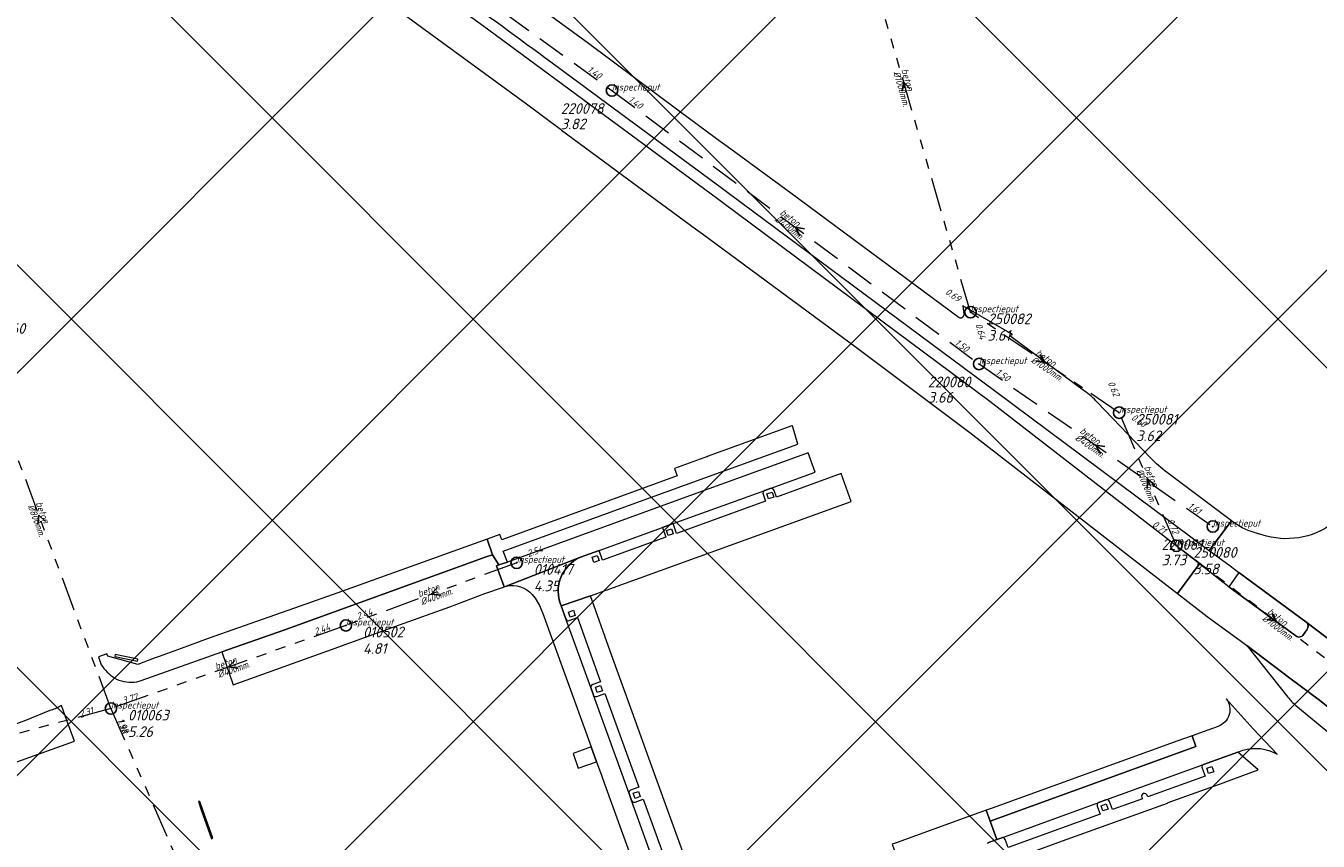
# Model space of a CAD drawing. Extents: x 148869 to 161638, y 453607 to 469810.
# Tile 414 of 656: x 154115 to 154342, y 463479 to 463622. Entities that reach past the tile are written whole.
import ezdxf

# ---------------------------------------------------------------- set-up
doc = ezdxf.new("R2010")
doc.units = 0
doc.header["$PDMODE"] = 32
doc.header["$PDSIZE"] = 2
doc.linetypes.add('RI-GWA', pattern=[18.45, 6, -1.8, 1.75, -1.8, 1.75, -1.8, 1.75, -1.8])
doc.linetypes.add('RI-HWA', pattern=[7.4, 5, -2.4])
doc.layers.get('0').update_dxf_attribs({"linetype": 'CONTINUOUS'})
doc.layers.get('DEFPOINTS').update_dxf_attribs({"linetype": 'CONTINUOUS'})
doc.layers.add('2023 hatch', color=90, linetype='CONTINUOUS')
for name, color, linetype, lineweight in [('B-OI-RI-GWA-MATERIAAL-T18', 10, 'CONTINUOUS', 18), ('B-OI-RI-GWA-PUTDEKSELHOOGTE-T25', 10, 'CONTINUOUS', 25), ('B-OI-RI-GWA_BOB-T18', 10, 'CONTINUOUS', 18), ('B-OI-RI-GWA_DIAMETER-T18', 10, 'CONTINUOUS', 18), ('B-OI-RI-GWA_PUTNUMMER-T18', 10, 'CONTINUOUS', 18), ('B-OI-RI-GWA_RIOOLPUT-S', 10, 'CONTINUOUS', 25), ('B-OI-RI-GWA_TRANSPORTLEIDING-G', 10, 'RI-GWA', 18), ('B-OI-RI-HWA-BOB-T18', 150, 'CONTINUOUS', 18), ('B-OI-RI-HWA-MATERIAAL-T18', 150, 'CONTINUOUS', 18), ('B-OI-RI-HWA-PUTDEKSELHOOGTE-T25', 150, 'CONTINUOUS', 25), ('B-OI-RI-HWA-PUTNUMMER-T25', 150, 'CONTINUOUS', 25), ('B-OI-RI-HWA_DIAMETER-T18', 150, 'CONTINUOUS', 18), ('B-OI-RI-HWA_RIOOLPUT-S', 150, 'CONTINUOUS', 25), ('B-OI-RI-HWA_TRANSPORTLEIDING-G', 150, 'RI-HWA', 18), ('B-OI-RI-STROOMRICHTING-S', 252, 'CONTINUOUS', 25), ('B-RO-VH-VERHARDING_ASFALT-GV', 251, 'CONTINUOUS', 18), ('B-RO-VH-VERHARDING_STRAATBAKSTEEN-GV', 251, 'CONTINUOUS', 18)]:
    doc.layers.add(name, color=color, linetype=linetype, lineweight=lineweight)
doc.styles.add('NLCS-ISO-M500-T18_CURSIEF', font='NLCS-ISO.ttf', dxfattribs={"oblique": 15, "height": 0.9})
doc.styles.add('NLCS-ISO-M750-T25_CURSIEF', font='NLCS-ISO.ttf', dxfattribs={"oblique": 15, "height": 1.875})

# ---------------------------------------------------------------- blocks, each defined once
blk = doc.blocks.new('ACMAP_ANN_TEMPLATE_hwa-diam')
at = {"color": 0, "linetype": 'ByBlock', "style": 'NLCS-ISO-M500-T18_CURSIEF', "oblique": 15}
blk.add_attdef('hwa-diam', (-3.7, -1.3), '', height=1.2, dxfattribs=at)
blk = doc.blocks.new('ACMAP_ANN_TEMPLATE_hwa-materiaal')
at = {"color": 0, "linetype": 'ByBlock', "style": 'NLCS-ISO-M500-T18_CURSIEF', "oblique": 15}
blk.add_attdef('hwa-mat', (-3.7, 0.2), '', height=1.2, dxfattribs=at)
blk = doc.blocks.new('ACMAP_ANN_TEMPLATE_hwa-nap-l')
at = {"color": 0, "linetype": 'ByBlock', "style": 'NLCS-ISO-M500-T18_CURSIEF', "oblique": 15}
blk.add_attdef('hwa-nap-l', (3.3, 0.2), '', height=1.2, dxfattribs=at)
blk = doc.blocks.new('ACMAP_ANN_TEMPLATE_hwa-nap-r')
at = {"color": 0, "linetype": 'ByBlock', "style": 'NLCS-ISO-M500-T18_CURSIEF', "oblique": 15}
blk.add_attdef('hwa-nap-r', (-5.6, 0.2), '', height=1.2, dxfattribs=at)
blk = doc.blocks.new('ACMAP_ANN_TEMPLATE_gwa-diam')
at = {"color": 0, "linetype": 'ByBlock', "style": 'NLCS-ISO-M500-T18_CURSIEF', "oblique": 15}
blk.add_attdef('gwa-diam', (-2.2, -1.3), '', height=1.2, dxfattribs=at)
blk = doc.blocks.new('ACMAP_ANN_TEMPLATE_gwa-materiaal')
at = {"color": 0, "linetype": 'ByBlock', "style": 'NLCS-ISO-M500-T18_CURSIEF', "oblique": 15}
blk.add_attdef('gwa-mat', (-2.2, 0.2), '', height=1.2, dxfattribs=at)
blk = doc.blocks.new('ACMAP_ANN_TEMPLATE_gwa-nap-l')
at = {"color": 0, "linetype": 'ByBlock', "style": 'NLCS-ISO-M500-T18_CURSIEF', "oblique": 15}
blk.add_attdef('gwa-nap-l', (2.3, 0.2), '', height=1.2, dxfattribs=at)
blk = doc.blocks.new('ACMAP_ANN_TEMPLATE_gwa-nap-r')
at = {"color": 0, "linetype": 'ByBlock', "style": 'NLCS-ISO-M500-T18_CURSIEF', "oblique": 15}
blk.add_attdef('gwa-nap-r', (-5.6, 0.2), '', height=1.2, dxfattribs=at)
blk = doc.blocks.new('ACMAP_ANN_TEMPLATE_hwa-puth')
at = {"color": 0, "linetype": 'ByBlock', "style": 'NLCS-ISO-M750-T25_CURSIEF', "oblique": 15}
blk.add_attdef('hwa-puth', (-9, -6.8), '', height=1.88, dxfattribs=at)
blk = doc.blocks.new('ACMAP_ANN_TEMPLATE_hwa-putnr')
at = {"color": 0, "linetype": 'ByBlock', "style": 'NLCS-ISO-M750-T25_CURSIEF', "oblique": 15}
blk.add_attdef('hwa-putnr', (-9, -4.1), '', height=1.88, dxfattribs=at)
blk = doc.blocks.new('ACMAP_ANN_TEMPLATE_type knoop')
at = {"layer": 'DEFPOINTS', "style": 'NLCS-ISO-M500-T18_CURSIEF', "oblique": 15}
blk.add_attdef('type_knoop', (0, 0), '', height=1.2, dxfattribs=at)
blk = doc.blocks.new('ACMAP_ANN_TEMPLATE_gwa-puth')
at = {"color": 0, "linetype": 'ByBlock', "style": 'NLCS-ISO-M750-T25_CURSIEF', "oblique": 15}
blk.add_attdef('gwa-puth', (3, -5), '', height=1.88, dxfattribs=at)
blk = doc.blocks.new('ACMAP_ANN_TEMPLATE_gwa-putnr')
at = {"color": 0, "linetype": 'ByBlock', "style": 'NLCS-ISO-M750-T25_CURSIEF', "oblique": 15}
blk.add_attdef('gwa-putnr', (3, -2.1), '', height=1.88, dxfattribs=at)

msp = doc.modelspace()

# ---------------------------------------------------------------- hatches: boundary and pattern name
at = {"layer": '2023 hatch'}
h = msp.add_hatch(dxfattribs=at)
h.set_pattern_fill('L45L135', color=256, scale=49.98)
h.set_pattern_definition([(45, (0, 0), (-35.341197, 35.341197), []), (135, (0, 0), (-35.341197, -35.341197), [])])
h.paths.add_polyline_path([(155033.65, 463387.49), (154736.21, 463174.82), (154703.82, 463157.03), (154669.13, 463116.73), (154497.36, 463128.81), (154485.96, 463103.35), (154403, 462810.28), (154029.41, 462913.19), (153921.91, 462926.36), (153533.06, 462959.92), (153521.58, 463046.87), (153065.73, 463131.59), (152840.09, 463157.69), (152602.55, 463321.62), (152457.44, 463373.38), (152283.77, 463566.95), (152230.15, 463641.33), (152156.25, 463699.58), (152012.16, 463887.19), (152009.38, 463939.89), (151991.35, 464191.03), (152103.19, 464343.83), (152153.39, 464455.21), (152151.03, 464561.94), (152249.45, 464811.76), (152130.92, 465032.5), (152332.42, 465169.93), (152738.18, 465252.75), (152947.54, 465152.17), (153150.32, 465023.39), (153302.02, 464886.05), (153728.6, 464650.43), (153874.6, 464567.83), (153954.88, 464501.43), (153988.94, 464472.57), (154027.82, 464422.75), (154193.47, 464138.07), (154280.01, 463968.67), (154339.28, 463993.19), (154494.94, 463873.13), (154622.49, 463821.49), (154755.92, 463721.99), (154868.72, 463597.28)])

# ---------------------------------------------------------------- linework, layer by layer
at = {"layer": 'B-OI-RI-GWA_RIOOLPUT-S', "color": 251}
for p in [(154281.05, 463571.7), (154307.17, 463554.06), (154317.23, 463530.68), (154201.3, 463527.7), (154171.3, 463516.7), (154130, 463502.1)]:
    msp.add_point(p, dxfattribs=at)
at = {"layer": 'B-OI-RI-GWA_TRANSPORTLEIDING-G', "color": 251}
for p, q in [((154281.05, 463571.7), (154257.59, 463652.48)), ((154307.17, 463554.06), (154281.05, 463571.7)), ((154130, 463502.1), (154104.7, 463570)), ((154317.23, 463530.68), (154307.17, 463554.06)), ((154352.29, 463504.17), (154317.23, 463530.68)), ((154201.3, 463527.7), (154171.3, 463516.7)), ((154171.3, 463516.7), (154130, 463502.1)), ((154130, 463502.1), (154085.82, 463490.22)), ((154130, 463502.1), (154154.1, 463447.2))]:
    msp.add_line(p, q, dxfattribs=at)
at = {"layer": 'B-OI-RI-HWA_RIOOLPUT-S', "color": 251}
for p in [(154218.05, 463610.63), (154282.55, 463562.61), (154323.63, 463534.06)]:
    msp.add_point(p, dxfattribs=at)
at = {"layer": 'B-OI-RI-HWA_TRANSPORTLEIDING-G', "color": 251}
for p, q in [((154169.35, 463645.72), (154218.05, 463610.63)), ((154218.05, 463610.63), (154282.55, 463562.61)), ((154282.55, 463562.61), (154323.63, 463534.06))]:
    msp.add_line(p, q, dxfattribs=at)
at = {"layer": 'B-OI-RI-STROOMRICHTING-S', "color": 251}
for points in [[(154270.4, 463610.91), (154269.32, 463612.09), (154269.02, 463610.51)], [(154251.89, 463586.34), (154250.3, 463586.62), (154251.02, 463585.18)], [(154293.32, 463564.28), (154294.11, 463562.88), (154292.51, 463563.09)], [(154304.67, 463548.1), (154303.08, 463548.33), (154303.86, 463546.92)], [(154313.42, 463541.33), (154312.2, 463542.37), (154312.11, 463540.76)], [(154118.52, 463534.95), (154117.35, 463536.05), (154117.17, 463534.45)], [(154187.39, 463523.37), (154186.3, 463522.2), (154187.89, 463522.02)], [(154334.05, 463518.87), (154334.76, 463517.42), (154333.17, 463517.72)], [(154151.77, 463510.56), (154150.64, 463509.4), (154152.24, 463509.2)]]:
    msp.add_lwpolyline(points, dxfattribs=at)
at = {"layer": 'B-RO-VH-VERHARDING_ASFALT-GV'}
for points in [[(154195.53, 463621.85, 0.00445), (154161.77, 463646.05)], [(154173.1, 463640.48, -0.00463), (154207.3, 463615.66)], [(154279.68, 463570.81, -0.332895), (154279.05, 463570.71)], [(154279.88, 463571.35, -0.218716), (154279.68, 463570.81)], [(154288.17, 463567.35, -0.823758), (154288.43, 463567.8)], [(154303.34, 463555.87, 0.06072), (154301.08, 463557.86)], [(154315.65, 463543.5, -0.040393), (154312.67, 463546.14)], [(154330.9, 463532.99, -0.098626), (154326.92, 463535.07)], [(154345.3, 463535.08, -0.242045), (154333.08, 463532.38)], [(154340.17, 463515.94, 0.411398), (154339.99, 463517.33)], [(154339.99, 463517.33, -0.411398), (154340.17, 463515.94)], [(154338.2, 463514.84, 0.430667), (154339.59, 463515.11)], [(154339.59, 463515.11, -0.430667), (154338.2, 463514.84)], [(154121.11, 463502.5, -0.060371), (154119.26, 463501.74)], [(154336.84, 463504.1, 0.054362), (154338.21, 463502.63)]]:
    msp.add_lwpolyline(points, format="xyb", dxfattribs=at)
at = {"layer": 'B-RO-VH-VERHARDING_ASFALT-GV', "flags": 128}
for points in [[(154168.71, 463633.18), (154175.68, 463628.32), (154203.01, 463608.29), (154209.03, 463603.82), (154209.19, 463603.7), (154218.73, 463596.66), (154218.8, 463596.6), (154232.75, 463586.32), (154233.94, 463585.44), (154261.01, 463565.48), (154280.92, 463550.58), (154317.42, 463522.28), (154321.29, 463527.49), (154284.42, 463556), (154279.88, 463559.42), (154275.32, 463562.82), (154237.74, 463590.72)], [(154279.05, 463570.71), (154249.46, 463592.58), (154238.94, 463600.35), (154238.94, 463600.35), (154236.42, 463602.16), (154229.87, 463607.03), (154213.68, 463619.05), (154202.35, 463627.35)], [(154237.74, 463590.72), (154236.57, 463591.59), (154197.53, 463620.41), (154195.53, 463621.85)], [(154207.3, 463615.66), (154237.72, 463593.23), (154238.9, 463592.36), (154278.01, 463563.33), (154285.25, 463557.93), (154323.01, 463529.87), (154326.92, 463535.07), (154318.95, 463541.01), (154315.65, 463543.5)], [(154288.43, 463567.8), (154279.73, 463572.81), (154279.88, 463571.35)], [(154301.08, 463557.86), (154288.17, 463567.35)], [(154312.67, 463546.14), (154303.34, 463555.87)], [(154326.92, 463535.07), (154323.01, 463529.87), (154326.65, 463527.16)], [(154333.08, 463532.38), (154330.9, 463532.99)], [(154324.87, 463524.73), (154321.29, 463527.49), (154317.42, 463522.28), (154321.03, 463519.51), (154322.61, 463518.26), (154328.67, 463513.85), (154329.62, 463513.16), (154337.18, 463507.44), (154342.37, 463503.58), (154346.59, 463500.17), (154348.15, 463498.93), (154351.66, 463495.97), (154353.77, 463498.64), (154356.11, 463501.51), (154352.49, 463504.17), (154350.89, 463505.4), (154349.84, 463506.19)], [(154326.65, 463527.16), (154328.23, 463525.99), (154339.99, 463517.33), (154350.64, 463509.25)], [(154338.2, 463514.84), (154326.44, 463523.5), (154324.87, 463524.73)], [(154328.23, 463525.99), (154326.44, 463523.5), (154338.2, 463514.84)], [(154339.99, 463517.33), (154328.23, 463525.99)], [(154339.59, 463515.11), (154340.17, 463515.94)], [(154340.17, 463515.94), (154339.59, 463515.11)], [(154350.64, 463509.25), (154339.99, 463517.33)], [(154348.15, 463498.93), (154346.59, 463500.17), (154342.37, 463503.58), (154337.18, 463507.44), (154329.62, 463513.16), (154336.84, 463504.1)], [(154093.87, 463487.83), (154096.83, 463488.22), (154098.14, 463488.39), (154102.55, 463489.27), (154104.86, 463489.94), (154106.02, 463490.27), (154106.97, 463490.54), (154108.37, 463491.01), (154110.77, 463491.82), (154113.48, 463492.72), (154123.61, 463496.38), (154122.24, 463500), (154121.31, 463502.61), (154121.11, 463502.5)], [(154338.21, 463502.63), (154344.48, 463497.49), (154346.06, 463496.21), (154349.55, 463493.31), (154350.93, 463492.21), (154363.84, 463481.65), (154364.46, 463481.14), (154366.63, 463483.9), (154351.99, 463495.7), (154351.66, 463495.97), (154348.15, 463498.93)], [(154119.26, 463501.74), (154114.98, 463500), (154111.65, 463498.75), (154106.31, 463496.89), (154103.17, 463495.97)]]:
    msp.add_lwpolyline(points, dxfattribs=at)
for points in [[(154134.69, 463510.44), (154134.75, 463510.76), (154130.77, 463511.57), (154130.71, 463511.25)], [(154145.37, 463485.77), (154145.88, 463484.33), (154147.69, 463479.23), (154147.93, 463479.32), (154146.11, 463484.41), (154145.61, 463485.8)]]:
    msp.add_lwpolyline(points, close=True, dxfattribs=at)
at = {"layer": 'B-RO-VH-VERHARDING_STRAATBAKSTEEN-GV', "flags": 128}
for points in [[(154250.73, 463548.55), (154249.78, 463551.76), (154249.67, 463551.72), (154234.8, 463546.35), (154234.81, 463546.34), (154229.03, 463544.26), (154229.51, 463542.98), (154198.71, 463531.73), (154198.36, 463532.64), (154196.09, 463531.83), (154197.07, 463529.11), (154198.19, 463527.32), (154199.66, 463527.81), (154198.95, 463529.76), (154224.2, 463538.93)], [(154246.48, 463539.22), (154245.57, 463538.91), (154245.26, 463539.81), (154246.17, 463540.12)], [(154228.82, 463532.78), (154227.92, 463532.47), (154227.61, 463533.38), (154228.51, 463533.68)], [(154189.55, 463519.99), (154195.7, 463522.28), (154198.99, 463523.42), (154199.11, 463523.46), (154197.77, 463527.17), (154198.19, 463527.32), (154197.07, 463529.11), (154195.96, 463528.73), (154160.36, 463515.86), (154149.48, 463512.03), (154151.5, 463506.29), (154167.93, 463512.18), (154180.71, 463516.79)], [(154215.77, 463528.07), (154214.86, 463527.76), (154214.55, 463528.67), (154215.46, 463528.98)], [(154211.6, 463518.45), (154210.69, 463518.14), (154210.38, 463519.05), (154211.29, 463519.36)], [(154216.37, 463505.23), (154215.46, 463504.93), (154215.15, 463505.83), (154216.06, 463506.14)], [(154214.4, 463495.35), (154211.21, 463494.2), (154212.13, 463491.63), (154215.33, 463492.77)], [(154317.51, 463496.42), (154284.87, 463484.62), (154283.83, 463484.27), (154284.5, 463482.35), (154299.02, 463487.58), (154320.67, 463495.41), (154319.98, 463497.31)], [(154323.78, 463491.01), (154322.87, 463490.71), (154322.56, 463491.61), (154323.47, 463491.92)], [(154223.02, 463486.63), (154222.11, 463486.32), (154221.8, 463487.23), (154222.71, 463487.54)], [(154305.22, 463484.43), (154304.31, 463484.13), (154304, 463485.03), (154304.91, 463485.34)]]:
    msp.add_lwpolyline(points, close=True, dxfattribs=at)
for points in [[(154199.46, 463523.57), (154212.49, 463528.67), (154215.78, 463529.86), (154226.9, 463533.89), (154228.8, 463534.58), (154244.9, 463540.39), (154245.86, 463540.74), (154253.74, 463543.6), (154252.5, 463547.02), (154251.39, 463546.61), (154229.71, 463538.78), (154199.66, 463527.81)], [(154209.1, 463520.16), (154214.26, 463521.89), (154260.09, 463538.47), (154258.32, 463543.36), (154246.94, 463539.2), (154246.52, 463540.41)], [(154245.86, 463540.74), (154244.9, 463540.39)], [(154244.61, 463539.76), (154245.04, 463538.54), (154229.39, 463532.86), (154228.8, 463534.58), (154226.9, 463533.89), (154227.52, 463532.18), (154216.38, 463528.16), (154215.78, 463529.86), (154212.49, 463528.67)], [(154134.06, 463506.73), (154134.57, 463506.77), (154135.33, 463507.03), (154149.48, 463512.03), (154160.36, 463515.86), (154195.96, 463528.73), (154197.07, 463529.11), (154196.09, 463531.83), (154169.87, 463522.42), (154163.26, 463520.09), (154157.76, 463518.15), (154147.07, 463514.38), (154142.37, 463512.67), (154138.47, 463511.24), (154137.61, 463510.92), (154134.7, 463509.85), (154129.44, 463511.3), (154129.3, 463511.7), (154127.79, 463511.16), (154128.3, 463509.8)], [(154199.66, 463527.81), (154198.19, 463527.32), (154197.77, 463527.17), (154199.11, 463523.46)], [(154212.49, 463528.67), (154199.46, 463523.57)], [(154204.03, 463522.11), (154204.53, 463521.51), (154205.29, 463520.22), (154205.91, 463518.81), (154209.78, 463508.13), (154214.4, 463495.35), (154215.33, 463492.77), (154216.24, 463490.24), (154216.74, 463488.87), (154223.29, 463470.78), (154226.53, 463472.02), (154225.89, 463473.78), (154221.48, 463485.94), (154221.05, 463487.16), (154214.78, 463504.47), (154214.33, 463505.77), (154209.95, 463517.84), (154209.1, 463520.16)], [(154227.42, 463469.8), (154232.44, 463471.63), (154225.05, 463491.95), (154221.57, 463501.54), (154217.73, 463512.17), (154214.26, 463521.89), (154209.1, 463520.16), (154209.95, 463517.84)], [(154210.55, 463517.55), (154211.97, 463518.08), (154216.06, 463506.81), (154214.66, 463506.31)], [(154214.33, 463505.77), (154214.78, 463504.47)], [(154215.38, 463504.22), (154216.82, 463504.74), (154222.77, 463488.28), (154221.33, 463487.76)], [(154334.91, 463494.1), (154330.7, 463498.55), (154325.98, 463503.81)], [(154324.56, 463498.97), (154322.74, 463498.31), (154319.98, 463497.31), (154320.67, 463495.41), (154299.02, 463487.58), (154284.5, 463482.35), (154285.67, 463479.09), (154286.54, 463479.41), (154303.6, 463485.62), (154304.84, 463486.06), (154322.02, 463492.28), (154328, 463494.45)], [(154280.11, 463472.64), (154284.91, 463474.38), (154297.23, 463478.84), (154315.64, 463485.51), (154315.81, 463485.58), (154325.6, 463489.13), (154325.76, 463489.19), (154331.62, 463491.33), (154328, 463494.45), (154322.02, 463492.28)], [(154328, 463494.45), (154328.93, 463494.78)], [(154321.74, 463491.64), (154322.26, 463490.23), (154312.2, 463486.59), (154312.11, 463486.86)], [(154221.05, 463487.16), (154221.48, 463485.94)], [(154222.12, 463485.67), (154223.52, 463486.2), (154227.6, 463474.92), (154226.2, 463474.45)], [(154311.14, 463486.5), (154311.25, 463486.25), (154305.99, 463484.35), (154305.48, 463485.76)], [(154284.02, 463478.48), (154284.38, 463478.62), (154285.67, 463479.09), (154284.5, 463482.35), (154283.83, 463484.27), (154282.49, 463483.81), (154268.19, 463478.59), (154267.28, 463478.27), (154268.47, 463474.97), (154269.16, 463473.09), (154270.09, 463473.38)], [(154303.31, 463484.98), (154303.83, 463483.54), (154287.64, 463477.69), (154287.14, 463479.11)], [(154304.84, 463486.06), (154303.6, 463485.62)], [(154286.54, 463479.41), (154285.67, 463479.09)], [(154285.67, 463479.09), (154284.38, 463478.62), (154284.02, 463478.48)]]:
    msp.add_lwpolyline(points, dxfattribs=at)
at = {"layer": 'B-RO-VH-VERHARDING_STRAATBAKSTEEN-GV'}
for points in [[(154246.52, 463540.41, 0.387487), (154245.86, 463540.74)], [(154244.9, 463540.39, 0.391185), (154244.61, 463539.76)], [(154209.1, 463520.16, -0.408797), (154212.49, 463528.67)], [(154212.49, 463528.67, 0.408797), (154209.1, 463520.16)], [(154199.11, 463523.46, -0.01955), (154199.46, 463523.57)], [(154199.46, 463523.57, -0.288824), (154204.03, 463522.11)], [(154209.95, 463517.84, 0.389165), (154210.55, 463517.55)], [(154128.3, 463509.8, 0.111882), (154130.59, 463507.48)], [(154130.59, 463507.48, 0.147414), (154134.06, 463506.73)], [(154214.66, 463506.31, 0.41674), (154214.33, 463505.77)], [(154214.78, 463504.47, 0.396634), (154215.38, 463504.22)], [(154325.98, 463503.81, -0.514578), (154324.56, 463498.97)], [(154328.93, 463494.78, -0.207493), (154334.91, 463494.1)], [(154322.02, 463492.28, 0.370482), (154321.74, 463491.64)], [(154221.33, 463487.76, 0.397344), (154221.05, 463487.16)], [(154305.48, 463485.76, 0.412153), (154304.84, 463486.06)], [(154312.11, 463486.86, 0.983475), (154311.14, 463486.5)], [(154221.48, 463485.94, 0.406404), (154222.12, 463485.67)], [(154303.6, 463485.62, 0.39228), (154303.31, 463484.98)], [(154287.14, 463479.11, 0.416338), (154286.54, 463479.41)]]:
    msp.add_lwpolyline(points, format="xyb", dxfattribs=at)

# ---------------------------------------------------------------- block references
at = {"layer": 'B-OI-RI-GWA-MATERIAAL-T18', "color": 251}
for p, rotation in [((154269.32, 463612.09), 286.1942704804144), ((154294.11, 463562.88), 325.9670895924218), ((154312.2, 463542.37), 293.2813536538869), ((154117.35, 463536.05), 290.4357344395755), ((154186.3, 463522.2), 20.13630342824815), ((154334.76, 463517.42), 322.9058946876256), ((154150.65, 463509.4), 19.46905636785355)]:
    msp.add_blockref('ACMAP_ANN_TEMPLATE_gwa-materiaal', p, dxfattribs=dict(at, rotation=rotation)).add_auto_attribs({'gwa-mat': 'beton'})
at = {"layer": 'B-OI-RI-GWA-PUTDEKSELHOOGTE-T25', "color": 251}
for p, values in [((154281.05, 463571.7), {'gwa-puth': '3.61'}), ((154307.17, 463554.06), {'gwa-puth': '3.62'}), ((154317.23, 463530.68), {'gwa-puth': '3.58'}), ((154201.3, 463527.7), {'gwa-puth': '4.35'}), ((154171.3, 463516.7), {'gwa-puth': '4.81'}), ((154130, 463502.1), {'gwa-puth': '5.26'})]:
    msp.add_blockref('ACMAP_ANN_TEMPLATE_gwa-puth', p, dxfattribs=at).add_auto_attribs(values)
at = {"layer": 'B-OI-RI-GWA_BOB-T18', "color": 251}
for name, p, rotation, values in [('ACMAP_ANN_TEMPLATE_gwa-nap-r', (154281.05, 463571.7), 325.9670895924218, {'gwa-nap-r': '0.69'}), ('ACMAP_ANN_TEMPLATE_gwa-nap-l', (154281.05, 463571.7), 286.1942704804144, {'gwa-nap-l': '0.64'}), ('ACMAP_ANN_TEMPLATE_gwa-nap-r', (154307.17, 463554.06), 293.2813536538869, {'gwa-nap-r': '0.62'}), ('ACMAP_ANN_TEMPLATE_gwa-nap-l', (154307.17, 463554.06), 325.9670895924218, {'gwa-nap-l': '0.60'}), ('ACMAP_ANN_TEMPLATE_gwa-nap-r', (154317.23, 463530.68), 322.9058946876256, {'gwa-nap-r': '0.71'}), ('ACMAP_ANN_TEMPLATE_gwa-nap-l', (154314.5, 463537.14), 293.2813536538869, {'gwa-nap-l': '0.72'}), ('ACMAP_ANN_TEMPLATE_gwa-nap-l', (154201.3, 463527.7), 20.13630342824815, {'gwa-nap-l': '2.54'}), ('ACMAP_ANN_TEMPLATE_gwa-nap-l', (154171.3, 463516.7), 19.46905636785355, {'gwa-nap-l': '2.44'}), ('ACMAP_ANN_TEMPLATE_gwa-nap-r', (154171.3, 463516.7), 20.13630342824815, {'gwa-nap-r': '2.44'}), ('ACMAP_ANN_TEMPLATE_gwa-nap-l', (154130, 463502.1), 15.05081346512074, {'gwa-nap-l': '3.77'}), ('ACMAP_ANN_TEMPLATE_gwa-nap-r', (154130, 463502.1), 19.46905636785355, {'gwa-nap-r': '2.31'}), ('ACMAP_ANN_TEMPLATE_gwa-nap-l', (154130, 463502.1), 290.4357344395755, {'gwa-nap-l': '1.98'}), ('ACMAP_ANN_TEMPLATE_gwa-nap-l', (154130, 463502.1), 293.7005117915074, {'gwa-nap-l': '1.98'})]:
    msp.add_blockref(name, p, dxfattribs=dict(at, rotation=rotation)).add_auto_attribs(values)
at = {"layer": 'B-OI-RI-GWA_DIAMETER-T18', "color": 251}
for p, rotation, values in [((154269.32, 463612.09), 286.1942704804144, {'gwa-diam': '%%c1000mm.'}), ((154294.11, 463562.88), 325.9670895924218, {'gwa-diam': '%%c1000mm.'}), ((154312.2, 463542.37), 293.2813536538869, {'gwa-diam': '%%c1000mm.'}), ((154117.35, 463536.05), 290.4357344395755, {'gwa-diam': '%%c800mm.'}), ((154186.3, 463522.2), 20.13630342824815, {'gwa-diam': '%%c400mm.'}), ((154334.76, 463517.42), 322.9058946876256, {'gwa-diam': '%%c1000mm.'}), ((154150.65, 463509.4), 19.46905636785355, {'gwa-diam': '%%c400mm.'})]:
    msp.add_blockref('ACMAP_ANN_TEMPLATE_gwa-diam', p, dxfattribs=dict(at, rotation=rotation)).add_auto_attribs(values)
at = {"layer": 'B-OI-RI-GWA_PUTNUMMER-T18', "color": 251}
for p, values in [((154281.05, 463571.7), {'gwa-putnr': '250082'}), ((154104.7, 463570), {'gwa-putnr': '010460'}), ((154307.17, 463554.06), {'gwa-putnr': '250081'}), ((154317.23, 463530.68), {'gwa-putnr': '250080'}), ((154201.3, 463527.7), {'gwa-putnr': '010417'}), ((154171.3, 463516.7), {'gwa-putnr': '010502'}), ((154130, 463502.1), {'gwa-putnr': '010063'})]:
    msp.add_blockref('ACMAP_ANN_TEMPLATE_gwa-putnr', p, dxfattribs=at).add_auto_attribs(values)
at = {"layer": 'B-OI-RI-HWA-BOB-T18', "color": 251}
for name, p, rotation, values in [('ACMAP_ANN_TEMPLATE_hwa-nap-r', (154218.05, 463610.63), 324.2259722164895, {'hwa-nap-r': '1.40'}), ('ACMAP_ANN_TEMPLATE_hwa-nap-l', (154218.05, 463610.63), 323.3324593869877, {'hwa-nap-l': '1.40'}), ('ACMAP_ANN_TEMPLATE_hwa-nap-r', (154282.55, 463562.61), 323.3324593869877, {'hwa-nap-r': '1.50'}), ('ACMAP_ANN_TEMPLATE_hwa-nap-l', (154282.55, 463562.61), 325.2012637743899, {'hwa-nap-l': '1.50'}), ('ACMAP_ANN_TEMPLATE_hwa-nap-r', (154323.63, 463534.06), 325.2012637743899, {'hwa-nap-r': '1.61'})]:
    msp.add_blockref(name, p, dxfattribs=dict(at, rotation=rotation)).add_auto_attribs(values)
at = {"layer": 'B-OI-RI-HWA-MATERIAAL-T18', "color": 251}
for p, rotation in [((154250.3, 463586.62), 323.3324593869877), ((154303.09, 463548.34), 325.2012637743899)]:
    msp.add_blockref('ACMAP_ANN_TEMPLATE_hwa-materiaal', p, dxfattribs=dict(at, rotation=rotation)).add_auto_attribs({'hwa-mat': 'beton'})
at = {"layer": 'B-OI-RI-HWA-PUTDEKSELHOOGTE-T25', "color": 251}
for p, values in [((154218.05, 463610.63), {'hwa-puth': '3.82'}), ((154282.55, 463562.61), {'hwa-puth': '3.66'}), ((154323.63, 463534.06), {'hwa-puth': '3.73'})]:
    msp.add_blockref('ACMAP_ANN_TEMPLATE_hwa-puth', p, dxfattribs=at).add_auto_attribs(values)
at = {"layer": 'B-OI-RI-HWA-PUTNUMMER-T25', "color": 251}
for p, values in [((154218.05, 463610.63), {'hwa-putnr': '220078'}), ((154282.55, 463562.61), {'hwa-putnr': '220080'}), ((154323.63, 463534.06), {'hwa-putnr': '220081'})]:
    msp.add_blockref('ACMAP_ANN_TEMPLATE_hwa-putnr', p, dxfattribs=at).add_auto_attribs(values)
at = {"layer": 'B-OI-RI-HWA_DIAMETER-T18', "color": 251}
for p, rotation in [((154250.3, 463586.62), 323.3324593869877), ((154303.09, 463548.34), 325.2012637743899)]:
    msp.add_blockref('ACMAP_ANN_TEMPLATE_hwa-diam', p, dxfattribs=dict(at, rotation=rotation)).add_auto_attribs({'hwa-diam': '%%c400mm.'})
at = {"layer": 'DEFPOINTS'}
for p in [(154218.05, 463610.63), (154281.05, 463571.7), (154282.55, 463562.61), (154307.17, 463554.06), (154323.63, 463534.06), (154317.23, 463530.68), (154201.3, 463527.7), (154171.3, 463516.7), (154130, 463502.1)]:
    msp.add_blockref('ACMAP_ANN_TEMPLATE_type knoop', p, dxfattribs=at).add_auto_attribs({'type_knoop': 'inspectieput'})

doc.saveas('drawing.dxf')
